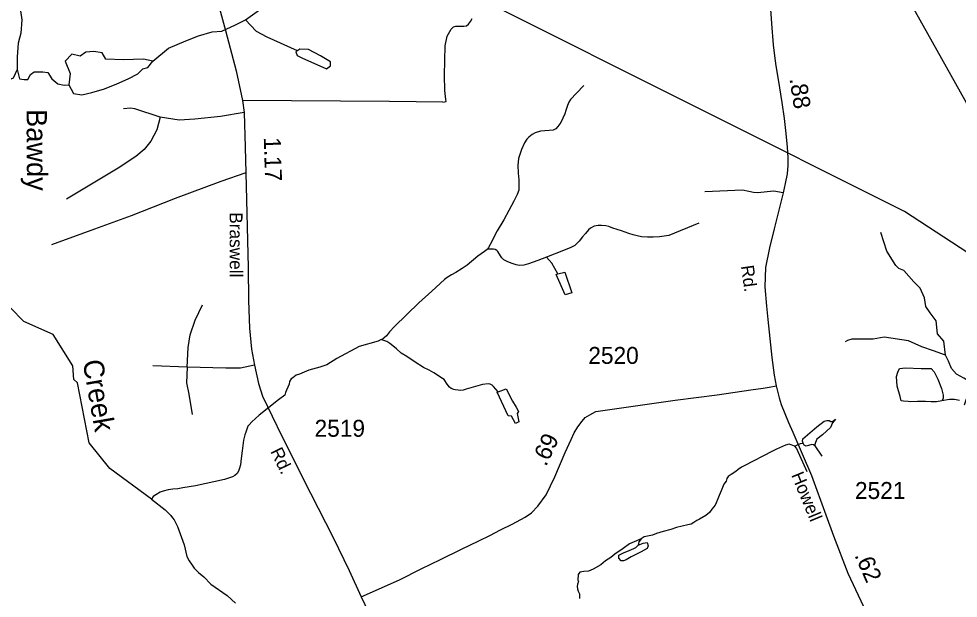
# Model space of a CAD drawing. Extents: x 2082433 to 2279600, y 546599 to 755198.
# Drawn here: x 2227745 to 2234673, y 620893 to 625167 of the extents above; entities that cross this region are included whole.
import ezdxf

# ---------------------------------------------------------------- set-up
doc = ezdxf.new("R2010")
doc.units = 0
for name, color, linetype in [('Exist Boundary Political Fire Districts', 7, 'Continuous'), ('Exist Hydrographic Creek Single Shore', 7, 'Continuous'), ('Exist Hydrographic Creek Single Shore Label', 7, 'Continuous'), ('Exist Hydrographic Misc Water Feature', 7, 'Continuous'), ('Exist Hydrographic Pond Over 1500 Sq Ft', 7, 'Continuous'), ('Exist Hydrographic Pond Under 1500 Sq Ft', 7, 'Continuous'), ('Exist Hydrographic Stream', 7, 'Continuous'), ('Exist Road Non-System Type 51', 7, 'Continuous'), ('Exist Road Secondary Mileage Hundredths English Label', 7, 'Continuous'), ('Exist Road Secondary Type 51 Attributed', 7, 'Continuous'), ('Exist Road Secondary Type 51 Label', 7, 'Continuous'), ('Exist Road Secondary Type 51 Number Label', 7, 'Continuous'), ('Exist Utilities Electrical Transmission Line', 7, 'Continuous')]:
    doc.layers.add(name, color=color, linetype=linetype)

msp = doc.modelspace()

# ---------------------------------------------------------------- linework, layer by layer
at = {"layer": 'Exist Boundary Political Fire Districts'}
msp.add_lwpolyline([(2232446.7, 627487.6), (2232468.3, 627358.3), (2232453.1, 627244.5), (2232439.6, 627181.6), (2232430.5, 627147.3), (2232420.5, 627122.2), (2232404.5, 627091.8), (2232393.8, 627076.5), (2232372.9, 627051.4), (2232349.5, 627028.5), (2232323.3, 627007.3), (2232296, 626989.2), (2232479.5, 626973), (2232678.2, 626955.5), (2232674.3, 626939), (2232894.8, 626921.3), (2233093.7, 626905.2), (2233251.2, 626892.6), (2233312.1, 626877.1), (2233437.7, 626860), (2236714.1, 621006)], dxfattribs=at)
at = {"layer": 'Exist Hydrographic Creek Single Shore'}
for points in [[(2227743, 625463), (2227751.4, 625353), (2227721.4, 625316.4), (2227748, 625269.8), (2227758, 625226.5), (2227768, 625159.8), (2227761.3, 625059.9), (2227741.4, 624986.6), (2227734.7, 624886.7), (2227734.7, 624793.4), (2227704.7, 624730.1), (2227636.4, 624700.1)], [(2228734, 624853.4), (2228850.6, 624950), (2228977.2, 625003.3), (2229070.5, 625039.9), (2229170.4, 625069.9), (2229243.7, 625076.6), (2229343.6, 625123.2), (2229416.9, 625159.8), (2229520.2, 625233.1)], [(2227734.7, 624793.4), (2227749.7, 624723.5), (2227786.3, 624720.1), (2227813, 624720.1), (2227833, 624756.8), (2227859.6, 624776.7), (2227922.9, 624776.7), (2227959.6, 624770.1), (2227989.5, 624723.5), (2228032.8, 624686.8), (2228079.5, 624676.8), (2228114.4, 624680.1)], [(2234578.5, 622686.5), (2234566, 622788.1), (2234521, 622843), (2234511, 622939.6), (2234466.1, 622997.9), (2234434.4, 623044.6), (2234424.4, 623107.9), (2234392.8, 623181.1), (2234346.1, 623227.8), (2234272, 623311.1), (2234235.4, 623324.4), (2234212.1, 623347.7), (2234147.1, 623452.6), (2234102.1, 623590.9)], [(2228723.8, 621624.8), (2228416.2, 621849.6), (2228264.2, 622039.6), (2228177.3, 622480.9), (2228152.3, 622507.6), (2228143.2, 622606.2), (2228000.1, 622838.7), (2227782.1, 622935), (2227682.1, 623037.3)], [(2230417.3, 622800.4), (2230395.6, 622789.9), (2230255.8, 622749), (2230090.7, 622661.6), (2230017.1, 622615.1), (2229965, 622596.6), (2229883.4, 622576), (2229815.5, 622545.3), (2229789.9, 622539.5), (2229766.1, 622519.1), (2229754, 622510.8), (2229742.1, 622490.7), (2229738.4, 622473), (2229720.4, 622428.7), (2229712.8, 622410.8), (2229707.2, 622390.5), (2229659.5, 622356.3), (2229518.2, 622243.4), (2229464.7, 622194.7), (2229444.8, 622172.6), (2229435.1, 622162.7), (2229419.1, 622118.4), (2229411.6, 622098.5), (2229401.5, 622058.3), (2229392.3, 621980.1), (2229384.7, 621924.1), (2229379.4, 621876.3), (2229373.6, 621852), (2229365.6, 621830.1), (2229355.8, 621814.1), (2229337.7, 621797.8), (2229321.9, 621789.6), (2229262.5, 621769.4), (2229048.8, 621721.8), (2228954.5, 621706.7), (2228919, 621700.4), (2228880.9, 621698.4), (2228847, 621693.8), (2228811, 621683.8), (2228787.4, 621675.6), (2228757.2, 621657.1), (2228737.3, 621643), (2228723.8, 621624.8)], [(2234719.2, 622320), (2234751.7, 622413.3), (2234783.4, 622448.3), (2234775, 622479.9), (2234715.1, 622516.6), (2234660.1, 622544.9), (2234623.5, 622586.5), (2234600.1, 622641.5), (2234578.5, 622686.5), (2234490.2, 622718.1), (2234403.6, 622746.4), (2234307, 622791.4), (2234126.3, 622819.7), (2234044.7, 622803.1), (2233998, 622803.1), (2233966.4, 622803.1), (2233888.1, 622803.1), (2233856.5, 622793.1), (2233838.1, 622784.7)], [(2234682.6, 622351.7), (2234645.9, 622360), (2234609.3, 622360), (2234552.9, 622348.1)], [(2228723.8, 621624.8), (2228824.5, 621545.9), (2228866.5, 621502.3), (2228878.8, 621486.2), (2228890.9, 621472.2), (2228915.3, 621422.7), (2228964.1, 621287.2), (2228985, 621201.3), (2229001, 621169.3), (2229023.4, 621137.5), (2229037.7, 621115.9), (2229071.8, 621084), (2229110.1, 621050.2), (2229162.8, 620996.9), (2229282.8, 620913.9), (2229343.5, 620856.4)]]:
    msp.add_lwpolyline(points, dxfattribs=at)
at = {"layer": 'Exist Hydrographic Misc Water Feature'}
for points in [[(2231911.3, 624675.4), (2231857.8, 624619), (2231814.6, 624570.8), (2231802.3, 624550.7), (2231790.6, 624526.5), (2231779.1, 624490.5), (2231772.9, 624466.3), (2231743.6, 624402.2), (2231719.8, 624372.2), (2231706.1, 624356), (2231686.2, 624346), (2231656.1, 624343.7), (2231592.5, 624337), (2231552.1, 624324.8), (2231530.6, 624312.7), (2231506.8, 624294.4), (2231492.8, 624280.2), (2231473.4, 624252), (2231451.4, 624202.2), (2231430.1, 624136), (2231424.3, 624085.8), (2231428.6, 624030), (2231431.3, 624000), (2231433.4, 623981.8), (2231433.6, 623931.9), (2231431.9, 623903.8), (2231420.2, 623871.9), (2231396.5, 623821.5), (2231321.6, 623683.2), (2231274.2, 623602.7), (2231221.3, 623502.4), (2231209.2, 623480.3), (2231201.2, 623468.5)], [(2232759.2, 623658.9), (2232538.2, 623569), (2232470.1, 623558.6), (2232422.5, 623556), (2232382.6, 623556), (2232338.1, 623559.4), (2232305.9, 623565.5), (2232276.1, 623573.2), (2232244.1, 623582.9), (2232189.6, 623602.5), (2232125.8, 623621.9), (2232095.9, 623633.7), (2232073.9, 623639.4), (2232041.8, 623643), (2232018, 623643), (2231988, 623636.6), (2231961.8, 623622.3), (2231946.2, 623610.4), (2231924.1, 623582.1), (2231902.5, 623559.8), (2231876.9, 623525.6), (2231856.8, 623507.5), (2231845.1, 623495.5), (2231815.2, 623479.3), (2231763.3, 623456.7), (2231635.8, 623407.9)], [(2231201.2, 623468.5), (2231199.8, 623464.3), (2231179.5, 623450.3), (2231130.1, 623415.6), (2231052.6, 623349), (2231015.1, 623324.7), (2230969.1, 623296.4), (2230935.1, 623278.4), (2230903.1, 623258), (2230883.8, 623243.9), (2230790.3, 623157), (2230695, 623072.4), (2230516.6, 622897), (2230478.8, 622856.9), (2230457.1, 622828.5), (2230439.1, 622814.2), (2230422.7, 622798.7), (2230417.3, 622800.4)], [(2231635.8, 623407.9), (2231572.2, 623383.3), (2231504.3, 623358.7), (2231470.3, 623350.5), (2231438.5, 623348.4), (2231412.2, 623351.9), (2231382.5, 623361.7), (2231352.6, 623373.5), (2231322, 623389.5), (2231308.1, 623403.3), (2231297.6, 623419.1), (2231277.5, 623451), (2231271.6, 623457.1), (2231257.6, 623464.9), (2231245.5, 623466.7), (2231225.4, 623468.5), (2231201.2, 623468.5)], [(2231720.6, 623284.7), (2231676.1, 623364), (2231635.8, 623407.9)], [(2231720.6, 623284.7), (2231772.5, 623297.2), (2231823.8, 623145.5), (2231774.2, 623131.1), (2231706.9, 623280.7), (2231720.6, 623284.7)], [(2231280.2, 622415.6), (2231245.9, 622455.2), (2231237.3, 622465), (2231221.8, 622473.1), (2231207.6, 622474.8), (2231165.8, 622468.5), (2231044.2, 622435.4), (2231022, 622427.3), (2231003.8, 622425.2), (2230986.1, 622427.1), (2230964, 622430.8), (2230954, 622432.7), (2230934.1, 622440.6), (2230921.8, 622450.6), (2230903.7, 622472.4), (2230881.6, 622506.1), (2230869.5, 622514), (2230804.9, 622555.4), (2230771.3, 622575.1), (2230729, 622594.9), (2230668.5, 622634.4), (2230606.4, 622675.8), (2230566, 622701.3), (2230529.7, 622733.2), (2230503.7, 622755), (2230481.5, 622772.9), (2230459.6, 622786.4), (2230422.7, 622798.7), (2230417.3, 622800.4)], [(2231280.2, 622415.6), (2231339.9, 622437.8), (2231386.8, 622346.4), (2231413.1, 622302.7), (2231431.1, 622270.7), (2231421.3, 622256.8), (2231431.7, 622194.8), (2231407.5, 622182.6), (2231379, 622236.4), (2231353.4, 622238.2), (2231272.2, 622413.6), (2231280.2, 622415.6)]]:
    msp.add_lwpolyline(points, dxfattribs=at)
at = {"layer": 'Exist Hydrographic Pond Over 1500 Sq Ft'}
msp.add_lwpolyline([(2228137.8, 624906.7), (2228087.8, 624853.4), (2228124.4, 624763.4), (2228114.4, 624680.1), (2228147.8, 624616.9), (2228211.1, 624606.9), (2228284.3, 624623.5), (2228377.6, 624650.2), (2228467.5, 624686.8), (2228550.8, 624723.5), (2228624.1, 624760.1), (2228660.8, 624796.7), (2228697.4, 624806.7), (2228734, 624853.4), (2228664.1, 624870), (2228517.5, 624863.4), (2228387.6, 624870), (2228361, 624916.7), (2228297.7, 624926.7), (2228241, 624920), (2228197.7, 624890)], close=True, dxfattribs=at)
at = {"layer": 'Exist Hydrographic Pond Under 1500 Sq Ft'}
for points in [[(2229818.3, 624943.3), (2229788.3, 624923.3), (2229798.3, 624896.7), (2229831.6, 624880), (2230014.9, 624796.7), (2230044.8, 624820.1), (2230044.8, 624850), (2229971.5, 624893.3), (2229881.6, 624940)], [(2234228.4, 622560.8), (2234239.2, 622586.6), (2234283.2, 622593), (2234399.3, 622587.6), (2234473.4, 622587.6), (2234496, 622564), (2234522.8, 622508.1), (2234549.7, 622439.4), (2234561.5, 622390), (2234561.5, 622366.3), (2234552.9, 622348.1), (2234512.1, 622342.7), (2234473.4, 622342.7), (2234432.6, 622344.8), (2234414.3, 622344.8), (2234373.5, 622344.8), (2234323, 622342.7), (2234302.6, 622344.8), (2234269.3, 622347), (2234252.1, 622350.2), (2234243.5, 622380.3), (2234222, 622456.6), (2234218.8, 622527.5)], [(2233526.6, 622069.8), (2233629.7, 622157.4), (2233685.1, 622198.7), (2233704.4, 622204.6), (2233720, 622204.6), (2233733.4, 622196), (2233746.8, 622197.1), (2233767.3, 622214.8), (2233745.8, 622186.9), (2233730.2, 622151.4), (2233672.7, 622099.3), (2233630.3, 622067.1), (2233619.5, 622042.4), (2233615.8, 622027.3), (2233615.2, 622017.1), (2233606.6, 622024.1), (2233593.2, 622026.3), (2233568.5, 622020.4), (2233550.8, 622015.5), (2233535.7, 622022.5), (2233529.8, 622037.6), (2233525.5, 622052.1)], [(2232313.6, 621284.9), (2232350.1, 621299.5), (2232378.1, 621303.7), (2232385.6, 621279), (2232378.6, 621261.3), (2232335.6, 621236.1), (2232262, 621199), (2232223.4, 621177), (2232205.6, 621168.4), (2232187.9, 621169.5), (2232170.2, 621188.3), (2232171.2, 621210.8), (2232204, 621228.5), (2232245.4, 621244.7), (2232280.8, 621260.8), (2232295.3, 621268.3)]]:
    msp.add_lwpolyline(points, close=True, dxfattribs=at)
at = {"layer": 'Exist Hydrographic Stream'}
msp.add_line((2233615.2, 622017.1), (2233666, 621940.3), dxfattribs=at)
for points in [[(2229416.9, 625159.8), (2229495.2, 625076.6), (2229575.1, 625033.2), (2229798.3, 624933.3)], [(2233466.7, 622015.5), (2233439.8, 622025.7), (2233425.3, 622030), (2233400.1, 622023.1), (2233333.5, 621993.5), (2233303.9, 621977.4), (2233093.6, 621868.9), (2233075.9, 621859.7), (2233050.6, 621843.6), (2233032.9, 621827.5), (2232997.5, 621805.5), (2232976.5, 621792.1), (2232966.6, 621776.5), (2232960.7, 621757.1), (2232944.5, 621733.5), (2232925.2, 621686.2), (2232909.1, 621650.8), (2232900.5, 621627.1), (2232888.7, 621597.6), (2232879.5, 621579.9), (2232856.7, 621549.2), (2232837.9, 621524.5), (2232811, 621503.6), (2232763.8, 621475.7), (2232745, 621465.4), (2232722.4, 621452), (2232703.6, 621440.2), (2232678.4, 621434.3), (2232594.8, 621413.9), (2232553.5, 621401), (2232497.6, 621386.5), (2232447.1, 621369.8), (2232417.6, 621359.6), (2232357.7, 621345.1), (2232334, 621332.2), (2232317.9, 621308.6), (2232313.6, 621284.9)], [(2233466.7, 622015.5), (2233509.1, 622033.3), (2233529.8, 622037.6)], [(2233466.7, 622015.5), (2233479.6, 621996.7), (2233557.5, 621828.1)], [(2232334, 621332.2), (2232248.9, 621295.7), (2232203.2, 621260.2), (2232140.6, 621218.9), (2232111.1, 621194.2), (2232072.4, 621168.9), (2232038.6, 621139.4), (2231979.7, 621108.2), (2231947.5, 621093.2), (2231912.1, 621091), (2231883, 621084.6), (2231871.2, 621069.5), (2231868, 621026.6), (2231873.4, 621015.8), (2231865.9, 620997.5), (2231862.6, 620980.4), (2231864.8, 620962.1), (2231870.2, 620944.9), (2231879.8, 620926.6), (2231879.8, 620891.2)]]:
    msp.add_lwpolyline(points, dxfattribs=at)
at = {"layer": 'Exist Road Non-System Type 51'}
msp.add_line((2228986.4, 622596.5), (2228734.9, 622608.2), dxfattribs=at)
for points in [[(2230871.7, 624553), (2230896.8, 624556.2), (2230894.6, 624572.5), (2230887, 624637.8), (2230883.7, 624749.9), (2230889.1, 624967.5), (2230903.3, 625038.2), (2230932.7, 625090.4), (2230950.1, 625107.9), (2230967.5, 625113.3), (2230999, 625113.3), (2231028.4, 625113.3), (2231046.9, 625115.5), (2231062.1, 625126.4), (2231077.4, 625145.9), (2231089.3, 625169.9)], [(2230871.7, 624553), (2230477.9, 624557.3), (2229395.3, 624563.6)], [(2228789, 624440.3), (2228600.8, 624503.6), (2228569.1, 624506.9), (2228517.5, 624503.6)], [(2228789, 624440.3), (2228764, 624348.7), (2228719, 624265.4), (2228669.1, 624202.1), (2228609.1, 624152.2), (2228478.4, 624063.9), (2228097, 623835.7)], [(2229406.9, 624475.3), (2229232, 624445.3), (2229043.8, 624425.3), (2228928.9, 624420.3), (2228789, 624440.3)], [(2229419.4, 624030.6), (2229235.3, 623966.5), (2228898, 623840.3), (2228573.8, 623714.1), (2228304, 623616.1), (2227986.2, 623500.8)], [(2233381.3, 623883.9), (2233313.8, 623896.5), (2233193, 623883.4), (2233162.4, 623886), (2233128, 623893), (2233081.2, 623903), (2232804.6, 623891.3)], [(2228986.4, 622596.5), (2228994.7, 622741.4), (2229009.7, 622834.7), (2229046.3, 622944.6), (2229101.3, 623057.9)], [(2228986.4, 622596.5), (2228983, 622481.6), (2228999.7, 622398.3), (2229023, 622248.4)], [(2229483.5, 622613.2), (2229381.1, 622589.9), (2229271.2, 622589.9), (2228986.4, 622596.5)]]:
    msp.add_lwpolyline(points, dxfattribs=at)
at = {"layer": 'Exist Road Secondary Type 51 Attributed'}
msp.add_line((2230270.5, 620902.7), (2230392.9, 620647.8), dxfattribs=at)
for points in [[(2228804.8, 626803.7), (2228860.6, 626600.5), (2228928.9, 626354), (2229046.3, 625896), (2229185.4, 625389.7), (2229268.7, 625081.5), (2229348.6, 624783.4), (2229395.3, 624563.6), (2229406.9, 624475.3), (2229415.3, 624218.8), (2229419.4, 624030.6), (2229436.1, 623332.7), (2229439.4, 623089.5), (2229446.1, 622884.7), (2229461.9, 622731.4), (2229483.5, 622613.2), (2229511.9, 622476.6), (2229543.5, 622383.3), (2229685.9, 622088.5), (2229896.6, 621668.8), (2230064.8, 621340.7), (2230182.2, 621097.5), (2230270.5, 620902.7)], [(2233283.5, 625308.5), (2233296.4, 625131.3), (2233308.8, 624974.4), (2233317.4, 624894.4), (2233328.1, 624820.8), (2233344.5, 624718.2), (2233371.6, 624549.5), (2233388.3, 624430.2), (2233398.5, 624343.2), (2233411.9, 624223.4), (2233416.7, 624142.3), (2233416.7, 624085.3), (2233410.8, 624024.1), (2233397.9, 623953.2), (2233381.3, 623883.9), (2233369.5, 623835), (2233316.8, 623618), (2233280.8, 623477.2), (2233251.8, 623332.7), (2233248.6, 623261.8), (2233246.2, 623190.9), (2233258.3, 623048), (2233269.5, 622948.1), (2233298.6, 622667.7), (2233316.3, 622538.8), (2233330.8, 622460.3)], [(2230270.5, 620902.7), (2230551.9, 621027.9), (2230712.2, 621109.3), (2230854.3, 621177.8), (2231008.8, 621255.4), (2231136.8, 621317.4), (2231218.8, 621356.2), (2231296.4, 621397.5), (2231383, 621440.2), (2231480.6, 621491.9), (2231525.8, 621524.2), (2231573.6, 621573.3), (2231633.7, 621654.7), (2231699, 621787.9), (2231774, 621968.8), (2231818.6, 622064.5), (2231840.6, 622113.6), (2231869, 622156.3), (2231898.7, 622200.2), (2231922.6, 622226.1), (2231957.5, 622246.7), (2232000.2, 622270), (2232584.4, 622355.3), (2232894.3, 622393.7), (2233143.8, 622429.2), (2233234.6, 622443.7), (2233279.2, 622449.6), (2233330.8, 622460.3)], [(2233330.8, 622460.3), (2233351.7, 622370.1), (2233367.9, 622322.8), (2233420.8, 622189), (2233452.5, 622117.1), (2233590.8, 621799), (2233696.6, 621509), (2233751.9, 621354.2), (2233859.4, 621078.1), (2233953.9, 620874), (2234056, 620661.3), (2234141.9, 620474.3), (2234350.4, 620033.8), (2234440.6, 619838.3), (2234539.5, 619629.9), (2234592.1, 619520.3), (2234619, 619467.6)]]:
    msp.add_lwpolyline(points, dxfattribs=at)
at = {"layer": 'Exist Utilities Electrical Transmission Line'}
msp.add_lwpolyline([(2251968.8, 608497.5), (2250915.9, 609501), (2249693, 610668.7), (2249034.3, 611300.9), (2247375.9, 612910.6), (2246056.1, 614191.2), (2243412.4, 616756.5), (2242072.7, 618038.9), (2241734.2, 618364), (2241079.2, 619020.3), (2240410.3, 619666.7), (2240065.8, 620001.6), (2239567.5, 620303.4), (2239041.2, 620635), (2238653.3, 620889.8), (2238271.4, 621136.4), (2237893.4, 621387.2), (2236659.7, 622188.8), (2234276.1, 623744.7), (2231195, 625290.6), (2228854.6, 626462.9), (2225767.6, 628011.1), (2223710.3, 629041.7), (2223371, 629208.9)], dxfattribs=at)

# ---------------------------------------------------------------- texts
at = {"layer": 'Exist Hydrographic Creek Single Shore Label'}
for s, rotation, p in [('Bawdy', 270.26618, (2227802.8, 624500.4)), ('Creek', 279.90467, (2228215.3, 622640.8))]:
    msp.add_text(s, height=150, rotation=rotation, dxfattribs=at).set_placement(p)
at = {"layer": 'Exist Road Secondary Mileage Hundredths English Label'}
for s, rotation, p in [('.88', 278.90976, (2233428.1, 624724.6)), ('1.17', 271.70858, (2229551.9, 624292)), ('.69', 64.81202, (2231633, 621859.8)), ('.62', 293.58331, (2233906, 621210.4))]:
    msp.add_text(s, height=125, rotation=rotation, dxfattribs=at).set_placement(p)
at = {"layer": 'Exist Road Secondary Type 51 Label'}
for s, rotation, p in [('Braswell', 270.04313, (2229300.5, 623739.8)), ('Rd.', 277.94705, (2233070.1, 623343.4)), ('Rd.', 295.90003, (2229598, 621976.6)), ('Howell', 292.38488, (2233439.6, 621802.2))]:
    msp.add_text(s, height=95, rotation=rotation, dxfattribs=at).set_placement(p)
at = {"layer": 'Exist Road Secondary Type 51 Number Label'}
for s, p in [('2520', (2231945.2, 622621.7)), ('2519', (2229926.7, 622084.2)), ('2521', (2233911.5, 621625.3))]:
    msp.add_text(s, height=125, dxfattribs=at).set_placement(p)

doc.saveas('drawing.dxf')
